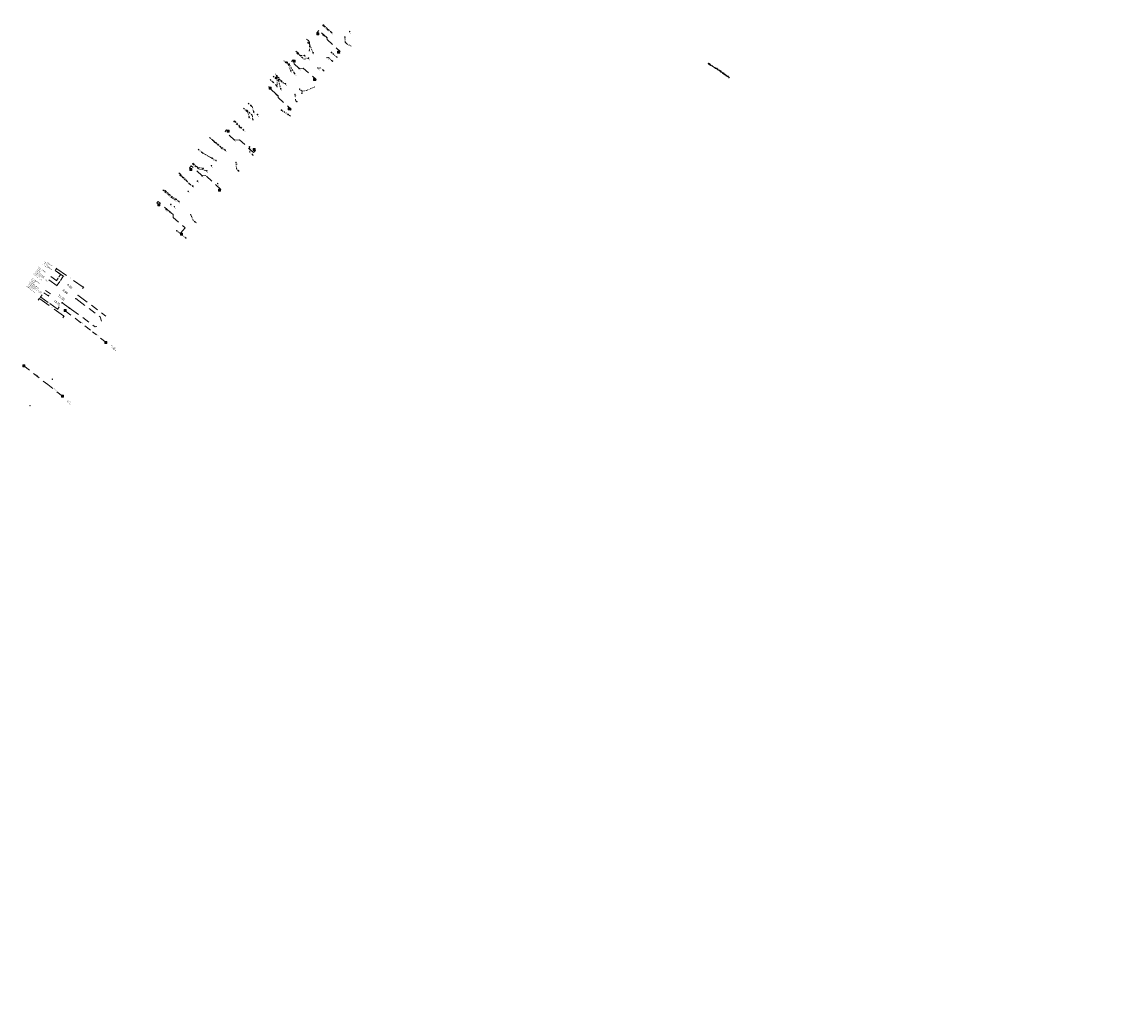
# Model space of a CAD drawing. Header units: inches. Extents: x 0 to 191500, y 0 to 342750.
# Tile 465 of 547: x 188344 to 188728, y 334162 to 334506. Entities that reach past the tile are written whole.
import ezdxf

# ---------------------------------------------------------------- set-up
doc = ezdxf.new("R2010")
doc.units = ezdxf.units.IN
doc.header["$MEASUREMENT"] = 0
for name, pattern in [('RI-GWA_HUISAANSLUITING', [23, 4, -1.8, 2.6, -1.8, 4.6, -1.8, 4.6, -1.8]), ('RI-HWA_HUISAANSLUITING', [4.8, 3, -1.8]), ('RI-HWA_KOLKAANSLUITING', [4.3, 2.5, -1.8]), ('RI-VWA_HUISAANSLUITING', [6.1, 2.5, -1.8, 0, -1.8])]:
    doc.linetypes.add(name, pattern=pattern)
doc.layers.get('0').update_dxf_attribs({"lineweight": 20})
for name, color, linetype, lineweight in [('ECW', 150, 'Continuous', 20), ('N-WE-RI-GWA-MAATVOERING-T25', 30, 'RI-GWA_HUISAANSLUITING', 20), ('N-WE-RI-GWA_HUISAANSLUITING', 30, 'RI-GWA_HUISAANSLUITING', 20), ('N-WE-RI-GWA_RIOOLPUT_ONTSTOPPINGSPUT-G', 30, 'Continuous', 20), ('N-WE-RI-HWA-MAATVOERING-T25', 151, 'Continuous', 20), ('N-WE-RI-HWA_HUISAANSLUITING', 150, 'RI-HWA_HUISAANSLUITING', 20), ('N-WE-RI-HWA_KOLK-S', 150, 'Continuous', 20), ('N-WE-RI-HWA_KOLKAANSLUITING', 150, 'RI-HWA_KOLKAANSLUITING', 20), ('N-WE-RI-HWA_RIOOLPUT_ONTSTOPPINGSPUT-G', 150, 'Continuous', 20), ('N-WE-RI-INLAAT', 7, 'Continuous', 20), ('N-WE-RI-VWA-MAATVOERING-T25', 30, 'Continuous', 20), ('N-WE-RI-VWA_HUISAANSLUITING', 20, 'RI-VWA_HUISAANSLUITING', 20), ('N-WE-RI-VWA_RIOOLPUT_ONTSTOPPINGSPUT-G', 30, 'Continuous', 20), ('Tekst algemeen', 7, 'Continuous', 20)]:
    doc.layers.add(name, color=color, linetype=linetype, lineweight=lineweight)
doc.styles.add('TS 1 op 100', font='tahoma.ttf', dxfattribs={"height": 0.25})
picture_1 = doc.add_image_def('image1.ecw', size_in_pixel=(220000, 285000))

# ---------------------------------------------------------------- blocks, each defined once
blk = doc.blocks.new('A$C2C270354')
h = blk.add_hatch(color=256)
h.dxf.hatch_style = 1
edge = h.paths.add_edge_path()
edge.add_arc((0, 0), 0.1, 0, 360)
blk.add_circle((0, 0), 0.1)

msp = doc.modelspace()

# ---------------------------------------------------------------- linework, layer by layer
at = {"layer": 'N-WE-RI-GWA-MAATVOERING-T25'}
for p, q in [((188355.8616, 334420.33237), (188356.27075, 334420.92265)), ((188356.31615, 334420.67217), (188360.59061, 334417.7094)), ((188353.43566, 334416.87108), (188356.43485, 334414.79225)), ((188354.2332, 334418.02171), (188356.3229, 334416.57327)), ((188355.65737, 334420.0764), (188358.65655, 334417.99756)), ((188355.65737, 334420.0764), (188357.74707, 334418.62796)), ((188356.2775, 334416.82375), (188356.76096, 334417.52125)), ((188357.49659, 334418.58256), (188357.01313, 334417.88506)), ((188358.40607, 334417.95217), (188357.52389, 334416.67941)), ((188365.38995, 334414.38283), (188361.11548, 334417.3456)), ((188352.2996, 334413.2255), (188354.01477, 334412.01119)), ((188356.38945, 334415.04273), (188357.27164, 334416.31548)), ((188365.23128, 334413.83794), (188365.64043, 334414.42823)), ((188349.78188, 334409.77746), (188350.28558, 334410.48892)), ((188350.32848, 334410.23801), (188354.20948, 334407.49033)), ((188351.17031, 334411.73857), (188350.48812, 334410.77501)), ((188350.73904, 334410.81791), (188353.31434, 334408.99465)), ((188351.72177, 334412.40934), (188353.43695, 334411.19503)), ((188353.39405, 334411.44594), (188353.45017, 334411.52521)), ((188353.76385, 334411.96829), (188353.70773, 334411.88902)), ((188356.40368, 334406.80745), (188353.82838, 334408.63072)), ((188358.60434, 334404.37885), (188354.72334, 334407.12653)), ((188357.12876, 334407.5201), (188356.44658, 334406.55654)), ((188358.35156, 334403.71029), (188358.85526, 334404.42175))]:
    msp.add_line(p, q, dxfattribs=at)
for points in [[(188356.33324, 334420.69683), (188356.29906, 334420.64752), (188356.16821, 334420.77471)], [(188356.25284, 334416.84084), (188356.30215, 334416.80666), (188356.17496, 334416.67581)], [(188357.47193, 334418.59965), (188357.52124, 334418.56547), (188357.59913, 334418.7305)], [(188358.38142, 334417.96926), (188358.43073, 334417.93508), (188358.50861, 334418.1001)], [(188356.36479, 334415.05982), (188356.41411, 334415.02564), (188356.28691, 334414.89479)], [(188365.40704, 334414.40748), (188365.37286, 334414.35817), (188365.53789, 334414.28029)], [(188350.34581, 334410.26249), (188350.31114, 334410.21352), (188350.18157, 334410.34202)], [(188350.75637, 334410.84239), (188350.7217, 334410.79343), (188350.59213, 334410.92192)], [(188353.36956, 334411.46328), (188353.41853, 334411.42861), (188353.29004, 334411.29904)], [(188353.73937, 334411.98562), (188353.78834, 334411.95095), (188353.86786, 334412.1152)], [(188356.42101, 334406.83194), (188356.38634, 334406.78297), (188356.55059, 334406.70344)], [(188358.62168, 334404.40334), (188358.58701, 334404.35437), (188358.75125, 334404.27484)]]:
    msp.add_solid(points, dxfattribs=at)
at = {"layer": 'N-WE-RI-GWA_HUISAANSLUITING'}
for p, q in [((188360.70188, 334407.03005), (188357.96415, 334409.04617)), ((188362.82346, 334410.3641), (188371.33655, 334404.04846)), ((188363.62099, 334411.51473), (188373.31841, 334404.33408)), ((188360.53947, 334407.14677), (188369.61797, 334400.62197)), ((188371.33655, 334404.04846), (188371.76717, 334402.50278)), ((188369.61797, 334400.62197), (188370.21593, 334400.67148))]:
    msp.add_line(p, q, dxfattribs=at)
at = {"layer": 'N-WE-RI-GWA_RIOOLPUT_ONTSTOPPINGSPUT-G'}
for p, q in [((188358.21668, 334408.97278), (188358.03643, 334408.88612)), ((188358.08323, 334409.01958), (188358.16988, 334408.83932)), ((188362.91358, 334410.40743), (188362.73333, 334410.32078)), ((188362.78013, 334410.45423), (188362.86678, 334410.27398)), ((188363.71112, 334411.55806), (188363.53086, 334411.4714)), ((188363.57766, 334411.60485), (188363.66432, 334411.4246)), ((188360.79201, 334407.07338), (188360.61176, 334406.98672)), ((188360.65855, 334407.12018), (188360.74521, 334406.93992))]:
    msp.add_line(p, q, dxfattribs=at)
for centre in [(188358.12655, 334408.92945), (188362.82346, 334410.3641), (188363.62099, 334411.51473), (188360.70188, 334407.03005)]:
    msp.add_circle(centre, 0.1, dxfattribs=at)
at = {"layer": 'N-WE-RI-HWA_HUISAANSLUITING', "ltscale": 0.2, "elevation": 45.081}
for points in [[(188451.71534, 334502.78279), (188448.93475, 334505.35458), (188448.74498, 334505.51733)], [(188414.79105, 334461.88527), (188410.49919, 334465.338), (188409.034, 334466.564)]]:
    msp.add_lwpolyline(points, dxfattribs=at)
at = {"layer": 'N-WE-RI-HWA_HUISAANSLUITING', "ltscale": 0.2}
for points in [[(188443.40152, 334499.36327), (188443.59129, 334499.20052), (188444.04675, 334498.80993), (188445.31558, 334495.69438)], [(188439.60431, 334495.70352), (188439.79409, 334495.54078), (188442.14727, 334493.52273), (188443.67375, 334493.87589)], [(188436.292, 334492.686), (188435.8785, 334492.2471), (188435.1459, 334492.95938)], [(188436.70405, 334492.02964), (188436.88667, 334491.85891), (188437.06929, 334491.68818), (188438.8488, 334488.53175)], [(188432.12225, 334487.27796), (188432.30649, 334487.10898), (188433.26456, 334486.23029), (188434.05735, 334483.22472)], [(188432.46769, 334487.49644), (188432.65039, 334487.32579), (188434.84284, 334485.27807), (188435.66567, 334485.0061)], [(188422.14465, 334475.93201), (188422.32802, 334475.76208), (188424.08835, 334474.13075), (188424.37394, 334472.49933)], [(188417.89733, 334472.11312), (188418.08388, 334471.9467), (188421.15731, 334468.93657)], [(188406.70435, 334461.08949), (188406.89541, 334460.92827), (188411.57442, 334458.32251)], [(188403.34242, 334457.25998), (188403.5335, 334457.09877), (188405.55889, 334455.38988), (188408.35778, 334454.75975)], [(188398.95929, 334453.38632), (188399.14727, 334453.22149), (188402.38692, 334450.24413), (188403.53283, 334449.41561)], [(188393.70844, 334448.02353), (188393.89544, 334447.85761), (188396.58825, 334445.46831), (188397.52174, 334445.11815), (188398.70788, 334444.07147)]]:
    msp.add_lwpolyline(points, dxfattribs=at)
at = {"layer": 'N-WE-RI-HWA_KOLK-S'}
for p, q in [((188446.64552, 334502.66297, 45.005), (188446.64403, 334501.96652, 45.005)), ((188446.64403, 334501.96652, 45.005), (188447.34197, 334502.66148, 45.005)), ((188446.64403, 334501.96652, 45.005), (188447.34048, 334501.96503, 45.005)), ((188446.64552, 334502.66297, 45.005), (188447.34048, 334501.96503, 45.005)), ((188447.34197, 334502.66148, 45.005), (188446.64552, 334502.66297, 45.005)), ((188447.34048, 334501.96503, 45.005), (188447.34197, 334502.66148, 45.005)), ((188453.74852, 334496.25797, 44.936), (188453.74703, 334495.56152, 44.936)), ((188453.74703, 334495.56152, 44.936), (188454.44497, 334496.25648, 44.936)), ((188453.74703, 334495.56152, 44.936), (188454.44348, 334495.56003, 44.936)), ((188453.74852, 334496.25797, 44.936), (188454.44348, 334495.56003, 44.936)), ((188454.44497, 334496.25648, 44.936), (188453.74852, 334496.25797, 44.936)), ((188454.44348, 334495.56003, 44.936), (188454.44497, 334496.25648, 44.936)), ((188438.37852, 334493.22897, 45.028), (188438.37703, 334492.53252, 45.028)), ((188438.37703, 334492.53252, 45.028), (188439.07497, 334493.22748, 45.028)), ((188438.37703, 334492.53252, 45.028), (188439.07348, 334492.53103, 45.028)), ((188438.37852, 334493.22897, 45.028), (188439.07348, 334492.53103, 45.028)), ((188439.07497, 334493.22748, 45.028), (188438.37852, 334493.22897, 45.028)), ((188439.07348, 334492.53103, 45.028), (188439.07497, 334493.22748, 45.028)), ((188445.48152, 334486.82197, 44.952), (188445.48003, 334486.12552, 44.952)), ((188445.48003, 334486.12552, 44.952), (188446.17797, 334486.82048, 44.952)), ((188445.48003, 334486.12552, 44.952), (188446.17648, 334486.12403, 44.952)), ((188445.48152, 334486.82197, 44.952), (188446.17648, 334486.12403, 44.952)), ((188446.17797, 334486.82048, 44.952), (188445.48152, 334486.82197, 44.952)), ((188446.17648, 334486.12403, 44.952), (188446.17797, 334486.82048, 44.952)), ((188430.03152, 334483.84797, 45.096), (188430.03003, 334483.15152, 45.096)), ((188430.03003, 334483.15152, 45.096), (188430.72797, 334483.84648, 45.096)), ((188430.03003, 334483.15152, 45.096), (188430.72648, 334483.15003, 45.096)), ((188430.03152, 334483.84797, 45.096), (188430.72648, 334483.15003, 45.096)), ((188430.72797, 334483.84648, 45.096), (188430.03152, 334483.84797, 45.096)), ((188430.72648, 334483.15003, 45.096), (188430.72797, 334483.84648, 45.096)), ((188436.60552, 334476.59997, 45.034), (188436.60403, 334475.90352, 45.034)), ((188436.60403, 334475.90352, 45.034), (188437.30197, 334476.59848, 45.034)), ((188436.60403, 334475.90352, 45.034), (188437.30048, 334475.90203, 45.034)), ((188436.60552, 334476.59997, 45.034), (188437.30048, 334475.90203, 45.034)), ((188437.30197, 334476.59848, 45.034), (188436.60552, 334476.59997, 45.034)), ((188437.30048, 334475.90203, 45.034), (188437.30197, 334476.59848, 45.034)), ((188415.43281, 334468.87863, 45.218), (188415.43132, 334468.18218, 45.218)), ((188415.43132, 334468.18218, 45.218), (188416.12926, 334468.87713, 45.218)), ((188415.43132, 334468.18218, 45.218), (188416.12777, 334468.18068, 45.218)), ((188415.43281, 334468.87863, 45.218), (188416.12777, 334468.18068, 45.218)), ((188416.12926, 334468.87713, 45.218), (188415.43281, 334468.87863, 45.218)), ((188416.12777, 334468.18068, 45.218), (188416.12926, 334468.87713, 45.218)), ((188424.47752, 334462.51197, 45.159), (188424.47603, 334461.81552, 45.159)), ((188424.47603, 334461.81552, 45.159), (188425.17397, 334462.51048, 45.159)), ((188424.47603, 334461.81552, 45.159), (188425.17248, 334461.81403, 45.159)), ((188424.47752, 334462.51197, 45.159), (188425.17248, 334461.81403, 45.159)), ((188425.17397, 334462.51048, 45.159), (188424.47752, 334462.51197, 45.159)), ((188425.17248, 334461.81403, 45.159), (188425.17397, 334462.51048, 45.159)), ((188402.45352, 334455.59097, 45.393), (188402.45203, 334454.89452, 45.393)), ((188402.45203, 334454.89452, 45.393), (188403.14997, 334455.58948, 45.393)), ((188402.45352, 334455.59097, 45.393), (188403.14848, 334454.89303, 45.393)), ((188403.14997, 334455.58948, 45.393), (188402.45352, 334455.59097, 45.393)), ((188403.14848, 334454.89303, 45.393), (188403.14997, 334455.58948, 45.393)), ((188402.45203, 334454.89452, 45.393), (188403.14848, 334454.89303, 45.393)), ((188412.40152, 334448.38997, 45.327), (188412.40003, 334447.69352, 45.327)), ((188412.40003, 334447.69352, 45.327), (188413.09797, 334448.38848, 45.327)), ((188412.40003, 334447.69352, 45.327), (188413.09648, 334447.69203, 45.327)), ((188412.40152, 334448.38997, 45.327), (188413.09648, 334447.69203, 45.327)), ((188413.09797, 334448.38848, 45.327), (188412.40152, 334448.38997, 45.327)), ((188413.09648, 334447.69203, 45.327), (188413.09797, 334448.38848, 45.327)), ((188391.40752, 334443.32697, 45.633), (188391.40603, 334442.63052, 45.633)), ((188391.40603, 334442.63052, 45.633), (188392.10397, 334443.32548, 45.633)), ((188391.40603, 334442.63052, 45.633), (188392.10248, 334442.62903, 45.633)), ((188391.40752, 334443.32697, 45.633), (188392.10248, 334442.62903, 45.633)), ((188392.10397, 334443.32548, 45.633), (188391.40752, 334443.32697, 45.633)), ((188392.10248, 334442.62903, 45.633), (188392.10397, 334443.32548, 45.633)), ((188399.20652, 334433.14597, 45.51), (188399.20503, 334432.44952, 45.51)), ((188399.20503, 334432.44952, 45.51), (188399.90297, 334433.14448, 45.51)), ((188399.20503, 334432.44952, 45.51), (188399.90148, 334432.44803, 45.51)), ((188399.20652, 334433.14597, 45.51), (188399.90148, 334432.44803, 45.51)), ((188399.90297, 334433.14448, 45.51), (188399.20652, 334433.14597, 45.51)), ((188399.90148, 334432.44803, 45.51), (188399.90297, 334433.14448, 45.51)), ((188358.80715, 334406.54027), (188358.80565, 334405.84382)), ((188358.80565, 334405.84382), (188359.5036, 334406.53878)), ((188358.80565, 334405.84382), (188359.5021, 334405.84233)), ((188358.80715, 334406.54027), (188359.5021, 334405.84233)), ((188359.5036, 334406.53878), (188358.80715, 334406.54027)), ((188359.5021, 334405.84233), (188359.5036, 334406.53878)), ((188372.98305, 334395.44209), (188372.98156, 334394.74563)), ((188372.98156, 334394.74563), (188373.67951, 334395.44059)), ((188372.98156, 334394.74563), (188373.67801, 334394.74414)), ((188372.98305, 334395.44209), (188373.67801, 334394.74414)), ((188373.67951, 334395.44059), (188372.98305, 334395.44209)), ((188373.67801, 334394.74414), (188373.67951, 334395.44059)), ((188344.44654, 334387.3607), (188344.44504, 334386.66425)), ((188344.44504, 334386.66425), (188345.14299, 334387.35921)), ((188344.44504, 334386.66425), (188345.1415, 334386.66275)), ((188344.44654, 334387.3607), (188345.1415, 334386.66275)), ((188345.14299, 334387.35921), (188344.44654, 334387.3607)), ((188345.1415, 334386.66275), (188345.14299, 334387.35921)), ((188357.88445, 334376.82199), (188357.88296, 334376.12553)), ((188357.88296, 334376.12553), (188358.58091, 334376.82049)), ((188357.88296, 334376.12553), (188358.57941, 334376.12404)), ((188357.88445, 334376.82199), (188358.57941, 334376.12404)), ((188358.58091, 334376.82049), (188357.88445, 334376.82199)), ((188358.57941, 334376.12404), (188358.58091, 334376.82049))]:
    msp.add_line(p, q, dxfattribs=at)
at = {"layer": 'N-WE-RI-HWA_KOLKAANSLUITING'}
for p, q in [((188359.18034, 334406.17229), (188368.66469, 334398.84018)), ((188373.3615, 334395.10656), (188368.66469, 334398.84018)), ((188344.78143, 334387.03017), (188353.15229, 334380.5272)), ((188358.23629, 334376.48206), (188353.15229, 334380.5272))]:
    msp.add_line(p, q, dxfattribs=at)
for points, elevation in [([(188450.10702, 334501.00141), (188447.25082, 334503.488), (188446.56133, 334502.69603), (188446.84528, 334502.44883)], 45.081), ([(188450.10702, 334501.00141), (188450.14222, 334500.31204), (188454.6504, 334496.2398), (188454.51074, 334496.07987), (188454.53937, 334495.65657), (188454.47359, 334495.58125), (188454.24763, 334495.77858)], 45.081), ([(188440.45712, 334490.31313), (188437.83064, 334492.68444), (188438.32758, 334493.23485), (188438.57516, 334493.01132)], 45.081), ([(188440.45712, 334490.31313), (188441.80536, 334490.38197), (188446.20221, 334486.6002), (188446.417, 334486.41263), (188446.18619, 334486.15699), (188445.97629, 334486.33753)], 45.081), ([(188432.41553, 334481.40623), (188429.78126, 334483.78457), (188429.90837, 334483.92536), (188430.23128, 334483.63383)], 45.081), ([(188432.41553, 334481.40623), (188433.15777, 334480.7361), (188433.18559, 334480.18493), (188437.66223, 334476.1432), (188437.40057, 334475.85339), (188437.09838, 334476.11331)], 45.081), ([(188418.00769, 334465.44803), (188414.71595, 334468.41997), (188415.26428, 334469.0273), (188415.64868, 334468.68025)], 45.081), ([(188418.00769, 334465.44803), (188419.67495, 334465.53386), (188424.61981, 334461.05554), (188425.25421, 334461.79455), (188424.97675, 334462.03273)], 45.081), ([(188406.78297, 334453.01549), (188402.9836, 334456.44575), (188402.30008, 334455.68868), (188402.64981, 334455.37292)], 45.081), ([(188412.90019, 334447.91008), (188413.12966, 334447.7029), (188413.15496, 334447.73188), (188413.12633, 334448.15518), (188413.25789, 334448.30582), (188407.97309, 334453.0772), (188406.78297, 334453.01549)], 45.327), ([(188395.49124, 334440.50871), (188391.47328, 334444.13633), (188391.02483, 334443.63962), (188391.60774, 334443.11333)], 45.081), ([(188395.49124, 334440.50871), (188396.62519, 334439.52679), (188396.69685, 334438.52936), (188400.82345, 334434.94441), (188399.21408, 334433.09188), (188399.40281, 334432.92792)], 45.081)]:
    msp.add_lwpolyline(points, dxfattribs=dict(at, elevation=elevation))
at = {"layer": 'N-WE-RI-HWA_RIOOLPUT_ONTSTOPPINGSPUT-G'}
for p, q in [((188449.03262, 334505.37512), (188448.83688, 334505.33404)), ((188448.91421, 334505.45245), (188448.95529, 334505.25671)), ((188443.68916, 334499.22106, -45.081), (188443.49342, 334499.17998, -45.081)), ((188443.57075, 334499.29839, -45.081), (188443.61183, 334499.10265, -45.081)), ((188439.89196, 334495.56131), (188439.69622, 334495.52024)), ((188439.77355, 334495.63864), (188439.81463, 334495.44291)), ((188436.98454, 334491.87945), (188436.7888, 334491.83837)), ((188436.86613, 334491.95678), (188436.90721, 334491.76104)), ((188432.40436, 334487.12952), (188432.20862, 334487.08844)), ((188432.28595, 334487.20685), (188432.32703, 334487.01111)), ((188432.74826, 334487.34633), (188432.55253, 334487.30525)), ((188432.62986, 334487.42366), (188432.67093, 334487.22792)), ((188422.42589, 334475.78262), (188422.23015, 334475.74155)), ((188422.30748, 334475.85995), (188422.34856, 334475.66422)), ((188418.18175, 334471.96724), (188417.98601, 334471.92616)), ((188418.06334, 334472.04457), (188418.10442, 334471.84883)), ((188410.59712, 334465.35848, 45.081), (188410.40138, 334465.3174, 45.081)), ((188410.47871, 334465.43581, 45.081), (188410.51979, 334465.24007, 45.081)), ((188406.99334, 334460.94875), (188406.79761, 334460.90767)), ((188406.87493, 334461.02608), (188406.91601, 334460.83034)), ((188403.63143, 334457.11925), (188403.43569, 334457.07817)), ((188403.51302, 334457.19658), (188403.5541, 334457.00084)), ((188399.24513, 334453.24203), (188399.0494, 334453.20096)), ((188399.12673, 334453.31936), (188399.1678, 334453.12363)), ((188393.99331, 334447.87815), (188393.79757, 334447.83707)), ((188393.8749, 334447.95548), (188393.91598, 334447.75974))]:
    msp.add_line(p, q, dxfattribs=at)
for centre in [(188448.93475, 334505.35458), (188443.59129, 334499.20052, -45.081), (188439.79409, 334495.54078), (188436.88667, 334491.85891), (188432.30649, 334487.10898), (188432.65039, 334487.32579), (188422.32802, 334475.76208), (188418.08388, 334471.9467), (188410.49925, 334465.33794, 45.081), (188406.89547, 334460.92821), (188403.53356, 334457.09871), (188399.14727, 334453.22149), (188393.89544, 334447.85761)]:
    msp.add_circle(centre, 0.1, dxfattribs=at)
at = {"layer": 'N-WE-RI-VWA_HUISAANSLUITING'}
msp.add_line((188583.81921, 334491.24347, 44.2504), (188585.05011, 334490.38018, 44.2504), dxfattribs=at)
at = {"layer": 'N-WE-RI-VWA_HUISAANSLUITING', "ltscale": 0.2}
for points in [[(188450.39921, 334503.72499), (188448.8034, 334505.20373), (188448.62003, 334505.37366)], [(188458.53793, 334498.02656), (188456.95941, 334498.88142), (188456.77164, 334499.04646), (188456.39608, 334499.37655), (188456.35571, 334501.21145)], [(188442.99506, 334500.50226), (188443.60233, 334499.98147), (188444.05779, 334499.59088), (188443.979, 334496.58771)], [(188439.34956, 334496.25134), (188439.95683, 334495.73055), (188441.01956, 334494.81917), (188442.37394, 334494.80338)], [(188452.1856, 334492.69266), (188451.99782, 334492.85771), (188450.59915, 334494.0728), (188450.12538, 334494.03978)], [(188453.69578, 334494.10792), (188453.50801, 334494.27296), (188451.69936, 334495.85157)], [(188435.98773, 334492.35446), (188436.72449, 334491.67831), (188437.55879, 334489.45042)], [(188436.35611, 334492.01638), (188436.35738, 334492.76224)], [(188449.10214, 334489.41169), (188448.91436, 334489.57674), (188447.87578, 334490.47899), (188446.97742, 334490.41619)], [(188430.35288, 334486.45836), (188431.27411, 334485.61346), (188432.74363, 334484.09745)], [(188431.43435, 334487.63752), (188432.17133, 334486.96161), (188432.83461, 334486.35328), (188432.74363, 334484.09745)], [(188434.31524, 334485.8446), (188432.83793, 334487.67336), (188432.12018, 334488.36966)], [(188441.39956, 334481.66671), (188441.47251, 334482.41222), (188440.63842, 334483.11944)], [(188441.47251, 334482.41222), (188443.0284, 334482.63358), (188445.9379, 334483.97494)], [(188422.76764, 334478.286), (188423.64586, 334477.46824), (188424.08498, 334477.05936), (188424.68492, 334475.13867)], [(188439.68077, 334478.75191), (188439.16556, 334479.18885), (188439.00915, 334481.244)], [(188421.09843, 334476.4926), (188422.12538, 334475.54109), (188422.5655, 334475.1333), (188423.07987, 334473.35435)], [(188437.43362, 334473.74807), (188436.60435, 334474.30692), (188434.31482, 334475.84041)], [(188419.9032, 334469.82288), (188417.87931, 334471.86759), (188417.70344, 334472.04527)], [(188413.48299, 334462.68559), (188410.88156, 334464.87696), (188410.69049, 334465.03818)], [(188424.52913, 334460.10715), (188424.33846, 334460.26885), (188423.33826, 334461.13777), (188423.20377, 334463.05059)], [(188405.36687, 334462.21806), (188406.58971, 334461.18623), (188410.27288, 334459.11695)], [(188403.46325, 334457.40318), (188403.65432, 334457.24197), (188405.03006, 334456.08122), (188407.06278, 334455.5483)], [(188419.60352, 334454.59294), (188419.41401, 334454.756), (188418.6728, 334455.39993), (188418.51462, 334457.65296)], [(188402.3145, 334450.26968), (188399.04423, 334453.7107), (188398.47317, 334454.21739)], [(188393.09291, 334448.15367), (188393.84272, 334447.49202), (188396.54204, 334445.11007), (188397.33214, 334444.73085)], [(188404.75939, 334436.64925), (188404.37329, 334436.96694), (188403.60108, 334437.60231), (188402.77483, 334439.53505)], [(188401.1179, 334431.43334), (188397.92173, 334433.94869)]]:
    msp.add_lwpolyline(points, dxfattribs=at)
at = {"layer": 'N-WE-RI-VWA_RIOOLPUT_ONTSTOPPINGSPUT-G'}
for p, q in [((188448.89353, 334505.24706), (188448.71328, 334505.16041)), ((188448.76007, 334505.29386), (188448.84673, 334505.11361)), ((188443.69246, 334500.0248), (188443.51221, 334499.93814)), ((188443.55901, 334500.0716), (188443.64566, 334499.89134)), ((188440.04696, 334495.77388), (188439.86671, 334495.68722)), ((188439.9135, 334495.82068), (188440.00016, 334495.64042)), ((188453.59813, 334494.31629), (188453.41788, 334494.22963)), ((188453.46468, 334494.36309), (188453.55133, 334494.18284)), ((188436.81462, 334491.72163), (188436.63437, 334491.63498)), ((188436.68117, 334491.76843), (188436.76782, 334491.58818)), ((188449.00449, 334489.62006), (188448.82424, 334489.53341)), ((188448.87103, 334489.66686), (188448.95769, 334489.48661)), ((188452.08795, 334492.90104), (188451.90769, 334492.81438)), ((188451.95449, 334492.94783), (188452.04115, 334492.76758)), ((188585.14917, 334490.44137, 44.2504), (188584.96891, 334490.35471, 44.2504)), ((188585.01571, 334490.48816, 44.2504), (188585.10237, 334490.30791, 44.2504)), ((188431.36423, 334485.65679), (188431.18398, 334485.57014)), ((188431.23078, 334485.70359), (188431.31743, 334485.52334)), ((188432.26146, 334487.00493), (188432.0812, 334486.91828)), ((188432.128, 334487.05173), (188432.21466, 334486.87148)), ((188432.92805, 334487.71669), (188432.7478, 334487.63003)), ((188432.7946, 334487.76349), (188432.88126, 334487.58324)), ((188439.7709, 334478.79524), (188439.59064, 334478.70858)), ((188439.63744, 334478.84203), (188439.7241, 334478.66178)), ((188441.48969, 334481.71004), (188441.30944, 334481.62338)), ((188441.35624, 334481.75684), (188441.44289, 334481.57659)), ((188422.2155, 334475.58442), (188422.03525, 334475.49776)), ((188422.08205, 334475.63122), (188422.16871, 334475.45096)), ((188423.73599, 334477.51157), (188423.55574, 334477.42491)), ((188423.60254, 334477.55837), (188423.68919, 334477.37812)), ((188436.69448, 334474.35025), (188436.51423, 334474.26359)), ((188436.56103, 334474.39705), (188436.64768, 334474.21679)), ((188417.96943, 334471.91092), (188417.78918, 334471.82427)), ((188417.83598, 334471.95772), (188417.92263, 334471.77747)), ((188410.97169, 334464.92029), (188410.79143, 334464.83363)), ((188410.83823, 334464.96709), (188410.92489, 334464.78683)), ((188406.67983, 334461.22956), (188406.49958, 334461.1429)), ((188406.54638, 334461.27636), (188406.63303, 334461.0961)), ((188424.42859, 334460.31218), (188424.24834, 334460.22552)), ((188424.29513, 334460.35898), (188424.38179, 334460.17873)), ((188403.74445, 334457.2853), (188403.5642, 334457.19864)), ((188403.61099, 334457.33209), (188403.69765, 334457.15184)), ((188399.13436, 334453.75403), (188398.9541, 334453.66737)), ((188399.0009, 334453.80083), (188399.08756, 334453.62057)), ((188419.50414, 334454.79933), (188419.32389, 334454.71268)), ((188419.37069, 334454.84613), (188419.45734, 334454.66588)), ((188393.93285, 334447.53534), (188393.7526, 334447.44869)), ((188393.7994, 334447.58214), (188393.88605, 334447.40189)), ((188404.46341, 334437.01026), (188404.28316, 334436.92361)), ((188404.32996, 334437.05706), (188404.41661, 334436.87681)), ((188401.20802, 334431.47667), (188401.02777, 334431.39001)), ((188401.07457, 334431.52347), (188401.16122, 334431.34322))]:
    msp.add_line(p, q, dxfattribs=at)
for centre in [(188448.8034, 334505.20373), (188443.60233, 334499.98147), (188439.95683, 334495.73055), (188453.50801, 334494.27296), (188436.72449, 334491.67831), (188448.91436, 334489.57674), (188451.99782, 334492.85771), (188585.05904, 334490.39804, 44.2504), (188431.27411, 334485.61346), (188432.17133, 334486.96161), (188432.83793, 334487.67336), (188439.68077, 334478.75191), (188441.39956, 334481.66671), (188422.12538, 334475.54109), (188423.64586, 334477.46824), (188436.60435, 334474.30692), (188417.87931, 334471.86759), (188410.88156, 334464.87696), (188406.58971, 334461.18623), (188424.33846, 334460.26885), (188403.65432, 334457.24197), (188399.04423, 334453.7107), (188419.41401, 334454.756), (188393.84272, 334447.49202), (188404.37329, 334436.96694), (188401.1179, 334431.43334)]:
    msp.add_circle(centre, 0.1, dxfattribs=at)

# ---------------------------------------------------------------- block references
at = {"layer": 'N-WE-RI-INLAAT', "rotation": 0.06357443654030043}
for p in [(188448.794, 334501.94081), (188450.10702, 334501.00141, 45.081), (188450.39921, 334503.72499), (188451.71534, 334502.78279, 45.081), (188456.35571, 334501.21145), (188457.98633, 334503.08844), (188442.37394, 334494.80338), (188443.67375, 334493.87589), (188443.979, 334496.58771), (188445.31558, 334495.69438), (188450.12538, 334494.03978), (188451.69936, 334495.85157), (188437.55879, 334489.45042), (188440.45712, 334490.31313, 45.081), (188446.97742, 334490.41619), (188583.81362, 334491.25553, 44.2504), (188434.31524, 334485.8446), (188438.8488, 334488.53175), (188432.74363, 334484.09745), (188434.05735, 334483.22472), (188435.66567, 334485.0061), (188440.63842, 334483.11944), (188432.41553, 334481.40623, 45.081), (188439.00915, 334481.244), (188424.68492, 334475.13867), (188425.98226, 334474.28071, 45.081), (188434.31482, 334475.84041), (188423.07987, 334473.35435), (188424.37394, 334472.49933), (188419.9032, 334469.82288), (188421.15731, 334468.93657), (188413.48299, 334462.68559), (188418.00769, 334465.44803, 45.081), (188423.20377, 334463.05059), (188410.27288, 334459.11695), (188414.79105, 334461.88527, 45.081), (188407.06278, 334455.5483), (188409.9661, 334456.54113, 45.081), (188411.57442, 334458.32251), (188418.51462, 334457.65296), (188405.14115, 334451.19699, 45.081), (188406.78297, 334453.01549, 45.081), (188408.35778, 334454.75975), (188401.92451, 334447.63423, 45.081), (188402.3145, 334450.26968), (188403.53283, 334449.41561), (188412.15312, 334450.3303), (188397.33214, 334444.73085), (188398.70788, 334444.07147), (188394.22236, 334441.27373), (188395.49124, 334440.50871, 45.081), (188395.86085, 334443.09522), (188397.09956, 334442.29009, 45.081), (188402.77483, 334439.53505), (188397.92173, 334433.94869), (188354.70353, 334382.35849), (188346.94733, 334373.202)]:
    msp.add_blockref('A$C2C270354', p, dxfattribs=at)

# ---------------------------------------------------------------- texts
at = {"layer": 'N-WE-RI-GWA-MAATVOERING-T25', "char_height": 0.18, "attachment_point": 5}
for s, insert in [('\\A1;2.50', (188356.88704, 334417.70316)), ('\\A1;11.40', (188360.85305, 334417.5275)), ('\\A1;3.90', (188357.39776, 334416.49745)), ('\\A1;1.00', (188353.57895, 334411.70712)), ('\\A1;7.30', (188353.57136, 334408.81268)), ('\\A1;10.50', (188354.46641, 334407.30843))]:
    msp.add_mtext(s, dxfattribs=dict(at, insert=insert))
at = {"layer": 'N-WE-RI-GWA-MAATVOERING-T25'}
for s, insert, char_height, width, attachment_point, rotation in [('{\\fArial|b0|i0|c0|p34;8.95}', (188358.40962, 334413.4045), 0.75, 14.6844, 4, 321), ('{\\fArial|b0|i0|c0|p34;6.55}', (188359.96086, 334415.2358), 0.75, 14.6844, 4, 321), ('{\\fArial|b0|i0|c0|p34;13.75}', (188355.32945, 334409.76823), 0.75, 14.6844, 4, 321), ('{\\fArial|b0|i0|c0|p34;11.35}', (188356.85838, 334411.5732), 0.75, 14.6844, 4, 321), ('{\\fProxy 1|b0|i0|c0|p72;12.00m}', (188364.36354, 334402.70435), 0.3, 8.5686, 1, 322.007699), ('{\\fProxy 1|b0|i0|c0|p72;6.00m}', (188369.93257, 334398.39134), 0.3, 8.5686, 1, 321.4648354), ('{\\fProxy 1|b0|i0|c0|p72;10.60m}', (188349.01028, 334384.25767), 0.3, 8.5686, 1, 321.5470811), ('{\\fProxy 1|b0|i0|c0|p72;6.50m}', (188355.40212, 334379.24117), 0.3, 8.5686, 1, 321.5308412)]:
    msp.add_mtext(s, dxfattribs=dict(at, insert=insert, char_height=char_height, width=width, attachment_point=attachment_point, rotation=rotation))
at = {"layer": 'N-WE-RI-HWA-MAATVOERING-T25', "char_height": 0.25, "attachment_point": 1, "rotation": 137.658353, "style": 'TS 1 op 100'}
for s, width, insert in [('5.00', 1.3534026, (188452.0397, 334502.11704)), ('7.40', 1.3534026, (188450.43138, 334500.33566)), ('17.00', 1.3534026, (188444.117, 334493.09116)), ('14.55', 1.3534026, (188445.75883, 334494.90965)), ('21.80', 1.3534026, (188440.90037, 334489.5284)), ('24.20', 1.3534026, (188439.29205, 334487.74702)), ('31.35', 1.3534026, (188434.5006, 334482.43999)), ('\\A1;28.95', 1.3534026, (188436.10892, 334484.22137)), ('33.80', 1.3534026, (188432.85878, 334480.6215)), ('43.40', 1.3534026, (188426.42551, 334473.49598)), ('45.80', 1.3534026, (188424.81719, 334471.7146)), ('50.60', 1.3534026, (188421.60056, 334468.15184)), ('55.30', 1.3534026, (188418.45094, 334464.6633)), ('60.10', 1.3534026, (188415.2343, 334461.10054)), ('67.30', 1.3534026, (188410.40935, 334455.7564)), ('64.90', 1.3534026, (188412.01767, 334457.53778)), ('74.50', 1.3534026, (188405.5844, 334450.41226)), ('72.05', 1.3534026, (188407.22622, 334452.23075)), ('69.70', 1.3534026, (188408.80103, 334453.97502)), ('79.30', 1.3534026, (188402.36776, 334446.8495)), ('76.90', 1.3534026, (188403.97608, 334448.63088)), ('84.10', 1.3534026, (188399.15113, 334443.28674)), ('88.90', 1.3534026, (188395.93449, 334439.72398)), ('86.50', 1.6016437, (188397.54281, 334441.50536))]:
    msp.add_mtext_dynamic_manual_height_columns(s, width=width, gutter_width=2.5, heights=[0], dxfattribs=dict(at, insert=insert))
at = {"layer": 'N-WE-RI-VWA-MAATVOERING-T25', "char_height": 0.25, "attachment_point": 1, "rotation": 138.4976064, "style": 'TS 1 op 100'}
for s, insert in [('9.90', (188449.07913, 334501.25501)), ('7.50', (188450.68434, 334503.03919)), ('5.20', (188456.65832, 334500.52155)), ('2.70', (188458.31827, 334502.39231)), ('19.50', (188442.81295, 334493.97621)), ('17.10', (188444.418, 334495.76053)), ('14.70', (188450.58843, 334493.19285)), ('12.30', (188452.16241, 334495.00464)), ('19.50', (188447.48444, 334489.61987)), ('31.55', (188434.75425, 334485.01743)), ('26.70', (188437.99779, 334488.62324)), ('33.90', (188433.18263, 334483.27028)), ('29.20', (188441.13642, 334482.3311)), ('31.65', (188439.51616, 334480.44768)), ('45.95', (188425.12393, 334474.31149)), ('38.80', (188434.82118, 334475.04333)), ('48.35', (188423.51888, 334472.52717)), ('53.10', (188420.34221, 334468.9957)), ('55.75', (188423.70495, 334462.24755)), ('67.50', (188410.71189, 334458.28977)), ('62.70', (188413.922, 334461.85841)), ('72.30', (188407.50178, 334454.72113)), ('62.90', (188419.0158, 334456.84992)), ('79.40', (188402.7535, 334449.44251)), ('72.60', (188412.6543, 334449.52726)), ('86.85', (188397.77115, 334443.90367)), ('91.50', (188394.62252, 334440.46386)), ('89.05', (188396.26101, 334442.28536)), ('86.90', (188403.27601, 334438.732)), ('94.30', (188398.4229, 334433.14564))]:
    msp.add_mtext_dynamic_manual_height_columns(s, width=1.3534026, gutter_width=2.5, heights=[0], dxfattribs=dict(at, insert=insert))
at = {"layer": 'N-WE-RI-VWA-MAATVOERING-T25', "insert": (188583.64301, 334491.50734), "char_height": 0.315, "width": 2.0874023, "attachment_point": 7, "rotation": 145.276281}
msp.add_mtext('\\Ftxt.shx|b0;12.80', dxfattribs=at)
at = {"layer": 'Tekst algemeen'}
for s, insert, char_height, width, attachment_point, rotation in [('\\Ftxt.shx|b0;PVC Ø125 huisaansluiting', (188585.2219, 334490.11684), 0.315, 9.4042969, 7, 324.9561962), ('{\\fProxy 1|b0|i0|c0|p8;\\C2;- 1x schroefinlaat\\P- 1x B 90°\\P- 1x B45°\\P- 1x ontstoppingsstuk\\P- 1x verloopstuk ø200 --> ø125\\P- 1x mof ø200\\P- 1.65m + 10.60m PP}', (188349.9557, 334421.58284), 0.3, 8.5686, 1, 321.8163765), ('{\\fProxy 1|b0|i0|c0|p8;\\C2;- 1x schroefinlaat\\P- 1x B 90°\\P- 1x ontstoppingsstuk\\P- 12.00m PP}', (188352.27854, 334423.71281), 0.3, 8.5686, 1, 321.7184333), ('{\\fProxy 1|b0|i0|c0|p8;\\C2;- 1x schroefinlaat\\P- 1x B 90°\\P- 1x B45°\\P- 1x ontstoppingsstuk\\P- 1x verloopstuk ø125 --> ø160\\P- 1x verloopstuk ø160 --> ø200\\P- 1x mof ø200\\P- 0.60m + 11.20m PP}', (188347.84163, 334417.68769), 0.3, 8.5686, 1, 321.7881939), ('{\\fProxy 1|b0|i0|c0|p8;\\C2;- 2x T-stuk\\P- 1x spruitstuk}', (188375.18528, 334394.46188), 0.3, 8.5686, 1, 320), ('{\\fProxy 1|b0|i0|c0|p8;\\C2;- 2x T-stuk\\P- 1x spruitstuk}', (188359.85632, 334375.52792), 0.3, 8.5686, 1, 320)]:
    msp.add_mtext(s, dxfattribs=dict(at, insert=insert, char_height=char_height, width=width, attachment_point=attachment_point, rotation=rotation))

# ---------------------------------------------------------------- pictures from other files: only their frames are drawn
at = {"layer": 'ECW'}
image = msp.add_image(picture_1, insert=(180500, 328500), size_in_units=(11000, 14250), dxfattribs=at)
image.dxf.flags = 7

doc.saveas('drawing.dxf')
